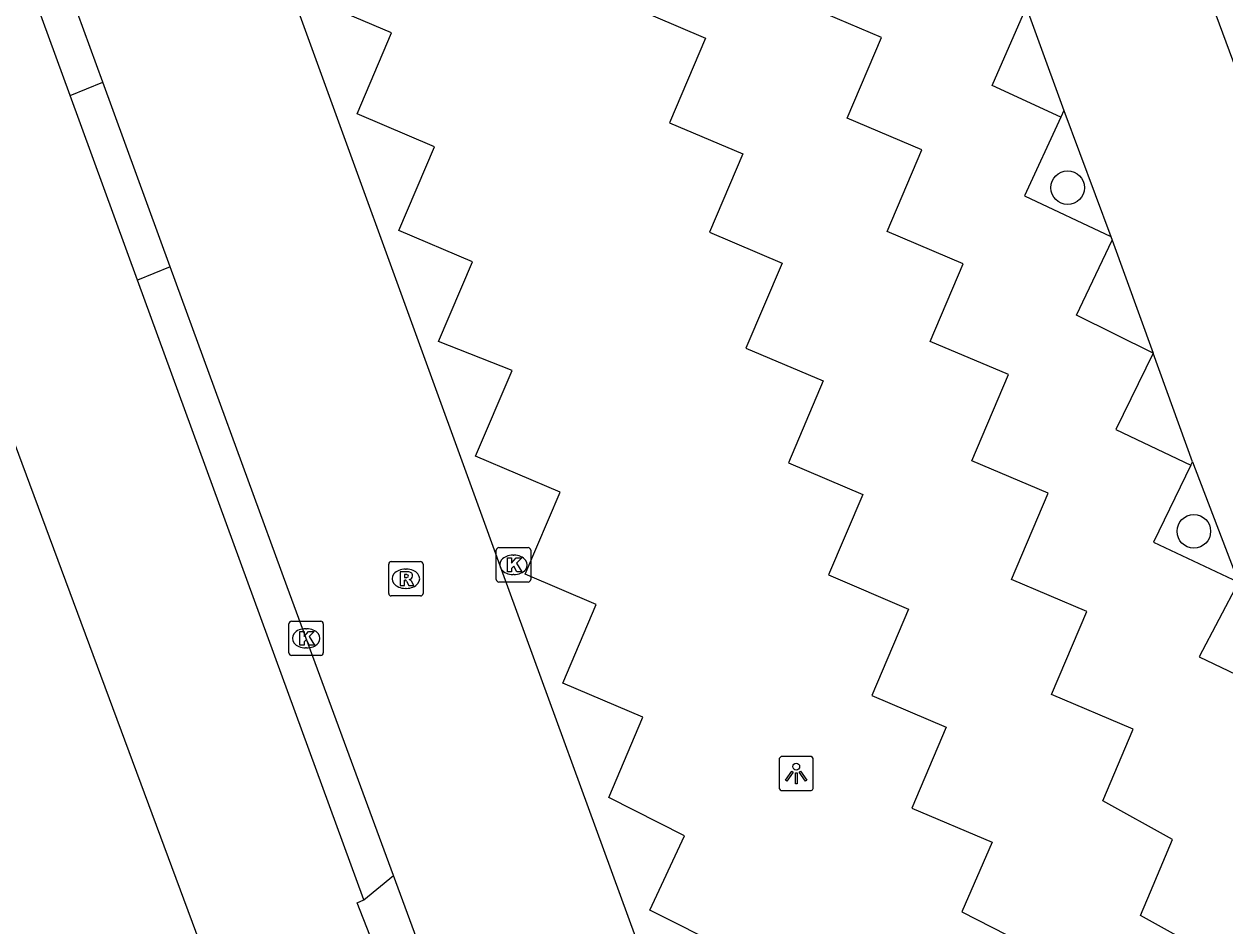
# Model space of a CAD drawing. Extents: x 158087 to 159494, y 382905 to 383981.
# Drawn here: x 158986.6 to 159021.55, y 383089.39 to 383115.64 of the extents above; entities that cross this region are included whole.
import ezdxf

# ---------------------------------------------------------------- set-up
doc = ezdxf.new("R2010")
doc.units = 0
for name, color, linetype in [('IMGEO_Boom', 7, 'Continuous'), ('IMGEO_Fietspad_gesloten', 7, 'Continuous'), ('IMGEO_Haag', 7, 'Continuous'), ('IMGEO_Kolk', 7, 'Continuous'), ('IMGEO_Lichtpunt', 7, 'Continuous'), ('IMGEO_Pand', 7, 'Continuous'), ('IMGEO_Parkeervlak_open', 7, 'Continuous'), ('IMGEO_Rijbaan_lokaal_open', 7, 'Continuous'), ('IMGEO_Rioolput', 7, 'Continuous'), ('IMGEO_Voetpad_open', 7, 'Continuous')]:
    doc.layers.add(name, color=color, linetype=linetype)

msp = doc.modelspace()

# ---------------------------------------------------------------- linework, layer by layer
at = {"layer": 'IMGEO_Boom'}
for centre in [(159016.974, 383110.874), (159020.649, 383100.874)]:
    msp.add_circle(centre, 0.489, dxfattribs=at)
at = {"layer": 'IMGEO_Fietspad_gesloten'}
msp.add_lwpolyline([(159015.626, 383131.206), (159027.244, 383099.827), (159051.483, 383033.66)], dxfattribs=at)
at = {"layer": 'IMGEO_Haag'}
for points in [[(159016.866, 383113.12), (159018.229, 383109.457)], [(159020.612, 383102.892), (159021.95, 383099.392)]]:
    msp.add_lwpolyline(points, dxfattribs=at)
at = {"layer": 'IMGEO_Kolk'}
for p, q in [((159000.419, 383100.398), (159001.271, 383100.398)), ((159000.344, 383099.472), (159000.344, 383100.324)), ((159000.832, 383100.178), (159000.857, 383100.178)), ((159001.345, 383100.324), (159001.345, 383099.472)), ((159001.271, 383099.398), (159000.419, 383099.398)), ((159000.855, 383099.618), (159000.83, 383099.618)), ((158994.382, 383098.259), (158995.234, 383098.259)), ((158994.307, 383097.333), (158994.307, 383098.185)), ((158994.795, 383098.039), (158994.82, 383098.039)), ((158995.308, 383098.185), (158995.308, 383097.333)), ((158995.234, 383097.259), (158994.382, 383097.259)), ((158994.818, 383097.479), (158994.793, 383097.479))]:
    msp.add_line(p, q, dxfattribs=at)
for points in [[(159000.419, 383100.398), (159001.271, 383100.398)], [(159000.344, 383099.472), (159000.344, 383100.324)], [(159000.665, 383100.098), (159000.788, 383100.098), (159000.788, 383099.947), (159000.918, 383100.098), (159001.082, 383100.098), (159000.936, 383099.947), (159001.089, 383099.698), (159000.937, 383099.698), (159000.852, 383099.862), (159000.788, 383099.795), (159000.788, 383099.698), (159000.665, 383099.698), (159000.665, 383100.098)], [(159001.345, 383100.324), (159001.345, 383099.472)], [(159001.271, 383099.398), (159000.419, 383099.398)], [(158994.382, 383098.259), (158995.234, 383098.259)], [(158994.307, 383097.333), (158994.307, 383098.185)], [(158994.628, 383097.959), (158994.751, 383097.959), (158994.751, 383097.808), (158994.881, 383097.959), (158995.045, 383097.959), (158994.899, 383097.808), (158995.052, 383097.559), (158994.9, 383097.559), (158994.815, 383097.723), (158994.751, 383097.656), (158994.751, 383097.559), (158994.628, 383097.559), (158994.628, 383097.959)], [(158995.308, 383098.185), (158995.308, 383097.333)], [(158995.234, 383097.259), (158994.382, 383097.259)]]:
    msp.add_lwpolyline(points, dxfattribs=at)
for centre, start, end in [((159000.421, 383100.322), 91.552, 178.448), ((159000.421, 383100.322), 91.552, 178.448), ((159001.269, 383100.322), 1.552, 88.448), ((159001.269, 383100.322), 1.552, 88.448), ((159000.421, 383099.474), 181.552, 268.448), ((159000.421, 383099.474), 181.552, 268.448), ((159001.269, 383099.474), 271.552, 358.448), ((159001.269, 383099.474), 271.552, 358.448), ((158994.384, 383098.183), 91.552, 178.448), ((158994.384, 383098.183), 91.552, 178.448), ((158995.232, 383098.183), 1.552, 88.448), ((158995.232, 383098.183), 1.552, 88.448), ((158994.384, 383097.335), 181.552, 268.448), ((158994.384, 383097.335), 181.552, 268.448), ((158995.232, 383097.335), 271.552, 358.448), ((158995.232, 383097.335), 271.552, 358.448)]:
    msp.add_arc(centre, 0.0765, start, end, dxfattribs=at)
for centre, major_axis, ratio, start_param, end_param in [((159000.831, 383099.898), (-0.387, 0.002), 0.722429, 4.712389, 7.853982), ((159000.856, 383099.898), (-0.39, 0.002), 0.717154, 1.570796, 4.712389), ((158994.794, 383097.759), (-0.387, 0.002), 0.722429, 4.712389, 7.853982), ((158994.819, 383097.759), (-0.39, 0.002), 0.717154, 1.570796, 4.712389)]:
    msp.add_ellipse(centre, major_axis=major_axis, ratio=ratio, start_param=start_param, end_param=end_param, dxfattribs=at)
at = {"layer": 'IMGEO_Lichtpunt'}
for p, q in [((159008.575, 383094.228), (159008.575, 383093.421)), ((159008.575, 383094.228), (159008.575, 383093.421)), ((159009.477, 383094.323), (159008.669, 383094.323)), ((159009.477, 383094.323), (159008.669, 383094.323)), ((159009.571, 383093.421), (159009.571, 383094.228)), ((159009.571, 383093.421), (159009.571, 383094.228)), ((159008.669, 383093.327), (159009.477, 383093.327)), ((159008.669, 383093.327), (159009.477, 383093.327))]:
    msp.add_line(p, q, dxfattribs=at)
for points in [[(159008.949, 383093.892), (159008.988, 383093.864), (159008.8, 383093.602), (159008.762, 383093.629), (159008.949, 383093.892)], [(159009.051, 383093.844), (159009.098, 383093.844), (159009.098, 383093.522), (159009.051, 383093.522), (159009.051, 383093.844)], [(159009.161, 383093.864), (159009.199, 383093.891), (159009.386, 383093.629), (159009.347, 383093.601), (159009.161, 383093.864)]]:
    msp.add_lwpolyline(points, dxfattribs=at)
msp.add_circle((159009.074, 383094.026), 0.0994, dxfattribs=at)
for centre, start, end in [((159008.669, 383094.228), 90, 180), ((159008.669, 383094.228), 90, 180), ((159009.477, 383094.228), 0, 90), ((159009.477, 383094.228), 0, 90), ((159008.669, 383093.421), 180, 270), ((159008.669, 383093.421), 180, 270), ((159009.477, 383093.421), 270, 0), ((159009.477, 383093.421), 270, 360)]:
    msp.add_arc(centre, 0.0946, start, end, dxfattribs=at)
at = {"layer": 'IMGEO_Pand'}
msp.add_lwpolyline([(158993.633, 383083.633), (158993.553, 383083.847), (158992.822, 383083.576), (158991.178, 383088), (158991.945, 383088.285), (158984.812, 383107.476), (158984.156, 383107.233), (158982.521, 383111.63)], dxfattribs=at)
at = {"layer": 'IMGEO_Parkeervlak_open'}
for points in [[(159016.776, 383112.924), (159015.723, 383110.635), (159018.229, 383109.457)], [(159018.229, 383109.457), (159018.268, 383109.351)], [(159020.564, 383102.795), (159019.472, 383100.559), (159021.95, 383099.392)]]:
    msp.add_lwpolyline(points, dxfattribs=at)
at = {"layer": 'IMGEO_Rijbaan_lokaal_open'}
for points in [[(158988.889, 383113.943), (158985.382, 383123.536), (158982.594, 383131.636), (158982.077, 383133.078)], [(158989.496, 383130.166), (158989.507, 383130.115), (158993.547, 383118.852), (159000, 383101.106), (159000.486, 383099.77), (159004.399, 383089.064), (159010.016, 383073.897), (159017.762, 383052.749), (159024.745, 383033.951), (159029.515, 383020.822)], [(159007.073, 383088.717), (159004.811, 383089.848), (159005.826, 383092.009), (159003.619, 383093.131), (159004.612, 383095.465), (159002.278, 383096.458), (159003.252, 383098.745), (159001.187, 383099.623), (159002.205, 383102.015), (158999.742, 383103.064), (159000.803, 383105.557), (158998.661, 383106.393), (158999.651, 383108.719), (158997.511, 383109.63), (158998.546, 383112.061), (158996.291, 383113.021), (158997.292, 383115.376), (158995.142, 383116.291)], [(159004.178, 383116.183), (159006.435, 383115.223), (159005.387, 383112.761), (159007.519, 383111.854), (159006.549, 383109.576), (159008.662, 383108.677), (159007.611, 383106.208), (159009.86, 383105.251), (159008.845, 383102.866), (159011.011, 383101.944), (159010.014, 383099.602), (159012.344, 383098.611), (159011.275, 383096.1), (159013.443, 383095.178), (159012.438, 383092.818), (159014.773, 383091.825), (159013.895, 383089.803), (159016.076, 383088.683)], [(159021.195, 383088.528), (159019.1, 383089.697), (159019.388, 383090.385), (159020.024, 383091.903), (159018, 383093.032), (159018.886, 383095.114), (159016.509, 383096.125), (159017.535, 383098.538), (159015.343, 383099.47), (159016.412, 383101.983), (159014.188, 383102.929), (159015.253, 383105.433), (159012.977, 383106.401), (159013.936, 383108.656), (159011.724, 383109.597), (159012.734, 383111.971), (159010.561, 383112.895), (159011.56, 383115.244), (159009.314, 383116.199)], [(158990.854, 383108.568), (158988.889, 383113.943)], [(158997.353, 383090.855), (158994.259, 383099.253), (158990.854, 383108.568)], [(159000.505, 383082.302), (159000, 383083.673), (158997.353, 383090.855)]]:
    msp.add_lwpolyline(points, dxfattribs=at)
at = {"layer": 'IMGEO_Rioolput'}
for p, q in [((158997.211, 383099.067), (158997.211, 383099.919)), ((158997.286, 383099.993), (158998.138, 383099.993)), ((158997.699, 383099.773), (158997.724, 383099.773)), ((158998.212, 383099.919), (158998.212, 383099.067)), ((158998.138, 383098.993), (158997.286, 383098.993)), ((158997.722, 383099.213), (158997.697, 383099.213))]:
    msp.add_line(p, q, dxfattribs=at)
for points in [[(158997.211, 383099.067), (158997.211, 383099.919)], [(158997.286, 383099.993), (158998.138, 383099.993)], [(158997.8, 383099.691), (158997.548, 383099.693), (158997.548, 383099.293)], [(158998.212, 383099.919), (158998.212, 383099.067)], [(158997.548, 383099.293), (158997.672, 383099.293), (158997.672, 383099.455), (158997.683, 383099.455)], [(158997.726, 383099.612), (158997.672, 383099.612), (158997.672, 383099.531)], [(158997.672, 383099.531), (158997.724, 383099.531)], [(158997.73, 383099.426), (158997.801, 383099.293), (158997.941, 383099.293), (158997.876, 383099.419)], [(158998.138, 383098.993), (158997.286, 383098.993)]]:
    msp.add_lwpolyline(points, dxfattribs=at)
for centre, radius, start, end in [((158997.288, 383099.917), 0.0765, 91.552, 178.448), ((158997.288, 383099.917), 0.0765, 91.552, 178.448), ((158997.799, 383099.581), 0.109, 350.3612, 89.416), ((158998.136, 383099.917), 0.0765, 1.552, 88.448), ((158998.136, 383099.917), 0.0765, 1.552, 88.448), ((158997.682, 383099.402), 0.0533, 26.0293, 88.6989), ((158997.708, 383099.72), 0.19, 274.7715, 282.9687), ((158997.732, 383099.516), 0.0964, 77.0061, 93.1865), ((158997.746, 383099.573), 0.0378, 276.6634, 79.6772), ((158997.797, 383099.581), 0.112, 277.5842, 350.9817), ((158997.781, 383099.366), 0.108, 29.5134, 73.7905), ((158997.288, 383099.069), 0.0765, 181.552, 268.448), ((158997.288, 383099.069), 0.0765, 181.552, 268.448), ((158998.136, 383099.069), 0.0765, 271.552, 358.448), ((158998.136, 383099.069), 0.0765, 271.552, 358.448)]:
    msp.add_arc(centre, radius, start, end, dxfattribs=at)
for centre, major_axis, ratio, start_param, end_param in [((158997.698, 383099.493), (-0.387, 0.002), 0.722429, 4.712389, 7.853982), ((158997.723, 383099.493), (-0.39, 0.002), 0.717154, 1.570796, 4.712389)]:
    msp.add_ellipse(centre, major_axis=major_axis, ratio=ratio, start_param=start_param, end_param=end_param, dxfattribs=at)
at = {"layer": 'IMGEO_Voetpad_open'}
for points in [[(158987.936, 383113.554), (158980.634, 383133.543)], [(159016.776, 383112.924), (159014.782, 383113.845), (159015.759, 383116.085), (159013.529, 383117.22), (159014.522, 383119.555)], [(159014.522, 383119.555), (159016.866, 383113.12)], [(158987.936, 383113.554), (158988.889, 383113.943)], [(158989.898, 383108.183), (158987.936, 383113.554)], [(159016.866, 383113.12), (159016.776, 383112.924)], [(159019.46, 383106.057), (159017.237, 383107.164), (159018.268, 383109.351)], [(159018.268, 383109.351), (159019.46, 383106.057)], [(158990.854, 383108.568), (158989.898, 383108.183)], [(158996.488, 383090.145), (158989.898, 383108.183)], [(159019.46, 383106.057), (159018.376, 383103.838), (159020.564, 383102.795)], [(159020.612, 383102.892), (159019.46, 383106.057)], [(159020.564, 383102.795), (159020.612, 383102.892)], [(159021.95, 383099.392), (159020.8, 383097.223), (159023.141, 383096.101)], [(158996.488, 383090.145), (158997.353, 383090.855)], [(158999.501, 383081.865), (158996.298, 383090.065), (158996.488, 383090.145)]]:
    msp.add_lwpolyline(points, dxfattribs=at)

doc.saveas('drawing.dxf')
